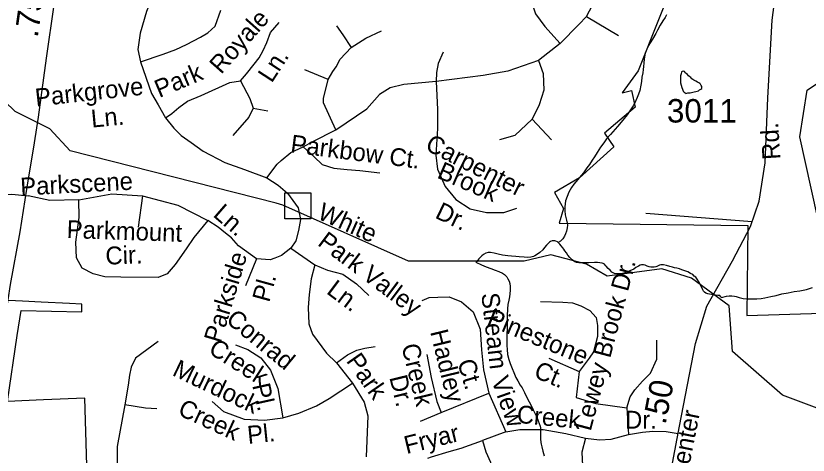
# Model space of a CAD drawing. Extents: x 2001466 to 2224147, y 644118 to 847247.
# Drawn here: x 2037800 to 2042019, y 736907 to 739248 of the extents above; entities that cross this region are included whole.
import ezdxf

# ---------------------------------------------------------------- set-up
doc = ezdxf.new("R2010")
doc.units = 0
for name, color, linetype in [('Exist Boundary Political City Limit New', 7, 'Continuous'), ('Exist Boundary Political City Limit New Hole', 7, 'Continuous'), ('Exist Hydrographic Creek Single Shore', 7, 'Continuous'), ('Exist Hydrographic Misc Water Feature', 7, 'Continuous'), ('Exist Road Non-System Structure Non-Sys Other Attributed CELL', 7, 'Continuous'), ('Exist Road Non-System Type 51', 7, 'Continuous'), ('Exist Road Non-System Type 51 Label', 7, 'Continuous'), ('Exist Road Primary NC Service Mileage Hundredths English Label', 7, 'Continuous'), ('Exist Road Primary NC UnDivided 4 Lane Attributed', 7, 'Continuous'), ('Exist Road Secondary Mileage Hundredths English Label', 7, 'Continuous'), ('Exist Road Secondary Type 51 Attributed', 7, 'Continuous'), ('Exist Road Secondary Type 51 Label', 7, 'Continuous'), ('Exist Road Secondary Type 51 Number Label', 7, 'Continuous'), ('Map Preparation Boundary City Limit Buffer Line', 7, 'Continuous')]:
    doc.layers.add(name, color=color, linetype=linetype)

msp = doc.modelspace()

# ---------------------------------------------------------------- linework, layer by layer
at = {"layer": 'Exist Boundary Political City Limit New'}
msp.add_lwpolyline([(2038177.5, 736852), (2038166.4, 737211.3), (2037947.4, 737201.6), (2037756.2, 737193.1), (2037807.2, 737544.4), (2037827.4, 737677.8), (2038150.6, 737670.8), (2038150.5, 737711.8), (2038086.5, 737714.9), (2037935, 737721.9), (2037834.9, 737727.8), (2037684.4, 737734.4)], dxfattribs=at)
at = {"layer": 'Exist Boundary Political City Limit New Hole'}
for points in [[(2042337, 740803.7), (2041889.4, 740383.4), (2041713.8, 740395.6), (2041653.1, 740237.9), (2041622.8, 739892.3), (2041586.5, 739777.1), (2041628.9, 739722.5), (2041544, 739637.6), (2041531.9, 739583.1), (2041495.5, 739570.9), (2041428.9, 739583.1), (2041325.9, 739492.1), (2041113.8, 738955.4), (2041029, 738837.2), (2041077.4, 738849.3), (2041098.6, 738761.4), (2040935, 738621.9), (2040983.5, 738549.2), (2040801.8, 738385.4), (2040668.4, 738306.6), (2040716.9, 738221.8), (2040692.6, 738142.9), (2041698.5, 738130.8)], [(2042098.5, 738039.8), (2041974.5, 738603.8), (2042013.6, 738852.4), (2042068.1, 738888.8)], [(2041698.5, 738130.8), (2041692.5, 737651.8), (2042322.8, 737669.9)]]:
    msp.add_lwpolyline(points, dxfattribs=at)
at = {"layer": 'Exist Hydrographic Creek Single Shore'}
for points in [[(2039185.7, 738248.9), (2038089.1, 738528.5), (2037980.3, 738645.5), (2037797.1, 738737.8), (2037563.2, 738962.4), (2037354.2, 739068.4), (2037338.2, 739144.2), (2037155.1, 739167.8)], [(2040056.8, 737940.6), (2039890.1, 737940.5), (2039222.3, 738239.5), (2039185.7, 738248.9)], [(2043110.3, 735564.8), (2042993.2, 735787.1), (2042926.1, 735978.7), (2042926.1, 736228.1), (2042834.3, 736312), (2042800.2, 736496.4), (2042716.1, 736629.4), (2042408.2, 736780), (2042316.3, 736903.3), (2042283.3, 737002.5), (2042166.2, 737119.6), (2041882.2, 737227.1), (2041615.2, 737459), (2041598.2, 737702.1), (2041398.3, 737850.6), (2041239.1, 737899.7), (2040948.2, 737859.8), (2040839.3, 737924.4), (2040648.2, 737974.1), (2040506.3, 737941), (2040056.8, 737940.6)]]:
    msp.add_lwpolyline(points, dxfattribs=at)
at = {"layer": 'Exist Hydrographic Misc Water Feature'}
for points in [[(2041265.4, 739252.5), (2041257.4, 739238.5), (2041245.5, 739220.5), (2041231.4, 739198.4), (2041217.4, 739172.4), (2041207.6, 739154.4), (2041189.5, 739124.3), (2041177.6, 739104.3), (2041169.6, 739090.3), (2041159.8, 739070.3), (2041151.8, 739048.3), (2041145.9, 739018.3), (2041143.8, 738996.3), (2041141.8, 738978.3), (2041139.9, 738962.3), (2041137.9, 738944.3), (2041134, 738920.3), (2041132.1, 738898.3), (2041128, 738878.3), (2041122.1, 738850.3), (2041116.1, 738830.3), (2041108.1, 738812.2), (2041096.2, 738784.3), (2041086.4, 738768.2), (2041072.2, 738746.2), (2041054.4, 738720.2), (2041032.5, 738692.1), (2041004.4, 738658.1)], [(2041429.8, 738894.9), (2041420, 738898.9), (2041410, 738904.8), (2041399.9, 738912.8), (2041394, 738918.8), (2041388, 738922.8), (2041381.9, 738928.7), (2041375.9, 738934.7), (2041370, 738940.7), (2041365.9, 738944.8), (2041359.9, 738950.8), (2041353.8, 738952.7), (2041348, 738950.7), (2041343.9, 738948.7), (2041341.9, 738938.7), (2041340, 738928.7), (2041340, 738918.7), (2041340, 738908.7), (2041340, 738900.7), (2041340, 738890.7), (2041342.1, 738878.7), (2041346, 738866.7), (2041350.1, 738856.7), (2041354, 738846.7), (2041358.1, 738840.7), (2041364, 738836.7), (2041368.1, 738834.7), (2041378, 738836.7), (2041390.1, 738836.8), (2041404, 738840.8), (2041412, 738842.8), (2041420, 738844.8), (2041428, 738846.8), (2041434.2, 738848.8), (2041440.1, 738852.8), (2041448.1, 738856.9), (2041452, 738860.9), (2041452, 738864.9), (2041452, 738870.9), (2041450.1, 738876.9), (2041445.8, 738882.9), (2041441.9, 738886.9), (2041436, 738890.9), (2041429.8, 738894.9)], [(2041004.4, 738658.1), (2040978.5, 738630.1), (2040966.6, 738616.1), (2040944.5, 738592), (2040930.8, 738572), (2040912.7, 738547.9), (2040894.9, 738519.9), (2040880.9, 738495.8), (2040868.8, 738477.9), (2040854.9, 738455.9), (2040840.9, 738437.8), (2040822.9, 738411.8), (2040771, 738351.6), (2040759.1, 738333.7), (2040745.2, 738307.7), (2040735.1, 738285.6), (2040727.3, 738261.6), (2040723.2, 738229.6), (2040723.2, 738209.6), (2040725.5, 738187.6), (2040731.4, 738159.7), (2040735.5, 738143.7), (2040737.6, 738131.7), (2040735.5, 738117.7), (2040731.6, 738099.7), (2040727.5, 738085.6), (2040721.6, 738073.6), (2040711.8, 738059.6), (2040699.7, 738047.6), (2040687.8, 738039.6)], [(2040687.8, 738039.6), (2040683.7, 738043.6), (2040675.7, 738047.6), (2040669.7, 738049.6), (2040663.8, 738049.6), (2040655.8, 738049.6), (2040647.8, 738045.5), (2040641.6, 738041.5), (2040633.6, 738033.5), (2040625.6, 738025.5), (2040615.8, 738013.4), (2040605.7, 738001.4), (2040589.8, 737987.4), (2040577.9, 737977.3), (2040563.9, 737969.3), (2040555.9, 737965.3), (2040541.8, 737961.3), (2040525.8, 737959.3), (2040505.9, 737961.2), (2040479.8, 737963.2), (2040461.8, 737965.2), (2040439.9, 737967.1), (2040419.8, 737969.1), (2040391.9, 737973), (2040367.9, 737977), (2040347.8, 737982.9), (2040327.9, 737986.9), (2040315.8, 737986.9), (2040301.9, 737982.9), (2040289.8, 737976.9), (2040282, 737968.8), (2040266, 737952.8), (2040253.9, 737938.8), (2040250, 737934.8)], [(2041558, 737747.3), (2041554.1, 737751.3), (2041548.2, 737757.2), (2041538.1, 737757.2), (2041526, 737759.2), (2041514.1, 737761.2), (2041504.1, 737763.2), (2041494, 737765.1), (2041484, 737767.1), (2041474.1, 737769.1), (2041466.1, 737775.1), (2041462, 737781), (2041458.1, 737787), (2041454, 737797), (2041448.1, 737809), (2041441.9, 737821.1), (2041436, 737831.1), (2041428, 737845), (2041420, 737855), (2041412, 737861), (2041404, 737868.9), (2041391.9, 737874.9), (2041378, 737882.9), (2041361.8, 737888.8), (2041345.8, 737894.8), (2041333.9, 737898.8), (2041319.7, 737902.8), (2041307.8, 737904.7), (2041295.7, 737908.7), (2041281.8, 737912.7), (2041263.8, 737916.7), (2041247.8, 737920.7), (2041239.8, 737920.6), (2041233.8, 737920.6), (2041227.9, 737918.6), (2041213.7, 737912.6), (2041207.8, 737910.5), (2041199.8, 737908.5), (2041193.8, 737908.5), (2041181.7, 737908.5), (2041171.9, 737910.5), (2041161.8, 737914.5), (2041151.8, 737918.5), (2041141.8, 737920.4), (2041131.9, 737920.4), (2041123.9, 737918.4), (2041115.9, 737914.4), (2041102, 737906.4), (2041089.9, 737898.4), (2041070, 737888.3), (2041049.9, 737880.3), (2041030, 737874.2), (2041012, 737872.2), (2040999.9, 737872.2), (2040988, 737874.2), (2040980, 737878.2), (2040974, 737882.1), (2040964, 737892.1), (2040953.9, 737902.1), (2040943.9, 737914.1), (2040940, 737918.1), (2040933.8, 737924.1), (2040927.9, 737928.1), (2040921.7, 737930.1), (2040909.8, 737932), (2040897.7, 737934), (2040881.7, 737934), (2040851.8, 737931.9), (2040833.8, 737931.9), (2040813.9, 737931.9), (2040797.9, 737931.8), (2040785.8, 737933.8), (2040775.7, 737937.7), (2040769.8, 737941.7), (2040761.8, 737947.7), (2040749.9, 737959.7), (2040739.8, 737971.7), (2040731.9, 737985.7), (2040723.9, 737995.7), (2040717.7, 738003.7), (2040711.8, 738011.6), (2040703.8, 738021.6), (2040695.8, 738031.6), (2040687.8, 738039.6)], [(2040250, 737934.8), (2040279.9, 737920.8), (2040303.9, 737910.8), (2040329.9, 737900.9), (2040352.1, 737893), (2040372, 737884.9), (2040392.1, 737877.1), (2040402.1, 737869.1), (2040414, 737857.1), (2040420.2, 737847.1), (2040426.1, 737833.1), (2040430.2, 737821.1), (2040432.3, 737805.1), (2040432.3, 737785.1), (2040430.2, 737767.1), (2040428.4, 737751.1), (2040424.3, 737733.1), (2040420.4, 737709.1), (2040418.5, 737687.1), (2040416.5, 737649.1), (2040416.5, 737613.1), (2040416.5, 737581.1), (2040414.6, 737551.1), (2040414.6, 737521.1), (2040414.8, 737491.1), (2040416.9, 737469.2), (2040418.7, 737443.2), (2040424.9, 737417.2), (2040432.9, 737395.2), (2040442.9, 737369.2), (2040451.1, 737347.2), (2040463, 737321.2), (2040473.1, 737303.3), (2040485.2, 737279.3), (2040495.2, 737265.3), (2040509.2, 737241.3), (2040523.3, 737211.3), (2040533.4, 737191.4), (2040545.3, 737167.4), (2040555.5, 737147.5), (2040565.6, 737127.5), (2040573.6, 737109.5), (2040581.5, 737089.5), (2040591.6, 737061.6), (2040593.6, 737051.5), (2040593.6, 737039.5), (2040593.6, 737019.5), (2040593.6, 736993.5), (2040595.7, 736973.5), (2040597.7, 736965.5), (2040601.6, 736951.5), (2040605.7, 736927.6), (2040613.7, 736903.6)], [(2041558, 737747.3), (2041584, 737753.3), (2041598, 737755.4), (2041612.1, 737755.4), (2041626.1, 737753.4), (2041636.1, 737751.4), (2041652.1, 737747.4), (2041672, 737741.5), (2041690.1, 737739.5), (2041706.1, 737739.6), (2041746, 737739.6), (2041768, 737741.7), (2041788.1, 737745.7), (2041820.1, 737751.8), (2041848.2, 737757.8), (2041878.1, 737765.9), (2041912.1, 737771.9), (2041943.9, 737778), (2041973.9, 737782.1), (2042009.9, 737790.1), (2042041.9, 737800.2)]]:
    msp.add_lwpolyline(points, dxfattribs=at)
at = {"layer": 'Exist Road Non-System Structure Non-Sys Other Attributed CELL'}
msp.add_lwpolyline([(2039231.7, 738304.6), (2039370.7, 738304.6), (2039370.7, 738165.5), (2039231.7, 738165.5)], close=True, dxfattribs=at)
at = {"layer": 'Exist Road Non-System Type 51'}
for p, q in [((2039462.2, 738907.9), (2039338.9, 738960.9)), ((2039504, 738640.4), (2039668.4, 738752)), ((2038474.2, 738288.6), (2038451.6, 738122.4)), ((2041720.5, 738150.3), (2041154.6, 738194.2)), ((2039264.8, 738009), (2039391.7, 737920.8)), ((2039081, 737953.5), (2039023.1, 737809.9)), ((2040638.9, 737424.4), (2040799.9, 737353)), ((2040064.6, 737133.2), (2040319.3, 737237.2)), ((2038379.6, 737174), (2038339.3, 736952.3)), ((2041052.6, 737159.7), (2041062.8, 737016.9)), ((2039124.2, 737094), (2039222, 737106.2)), ((2039954.5, 737088.3), (2040064.6, 737133.2))]:
    msp.add_line(p, q, dxfattribs=at)
for points in [[(2038545.7, 739520.2), (2038548.3, 739409.3), (2038495.4, 739270.8), (2038462.7, 739154.9), (2038450.1, 739069.2), (2038463.6, 739002.2)], [(2040838, 739244.3), (2040884.8, 739331.2), (2040924.8, 739424.8), (2040941.5, 739495)], [(2040540.8, 739341.2), (2040567.5, 739257.7), (2040617.6, 739190.8), (2040697.7, 739100.6)], [(2038782.4, 739134.7), (2038822.7, 739157.4), (2038860.5, 739192.7), (2038890.7, 739278.3)], [(2039136.4, 739105.5), (2039156.6, 739159.4), (2039201.9, 739212.3)], [(2040697.7, 739100.6), (2040797.9, 739200.9), (2040838, 739244.3)], [(2040838, 739244.3), (2041008.3, 739144)], [(2039507.6, 739195.2), (2039540.3, 739147.3), (2039585.6, 739079.3)], [(2038463.6, 739002.2), (2038583.5, 739044), (2038651.5, 739069.2), (2038709.4, 739094.4), (2038782.4, 739134.7)], [(2039585.6, 739079.3), (2039663.7, 739129.7), (2039746.8, 739167.5)], [(2038995.4, 738901.4), (2039028.2, 738939.2), (2039068.4, 738989.6), (2039096.1, 739024.9), (2039116.3, 739062.6), (2039136.4, 739105.5)], [(2040697.7, 739100.6), (2040582.6, 739010.6)], [(2039505, 738976), (2039527.7, 739016.3), (2039585.6, 739079.3)], [(2040075.6, 739053.6), (2040047.9, 738993.1), (2040040.3, 738945.2), (2040037.8, 738897.4)], [(2038463.6, 739002.2), (2038522.1, 738833.4), (2038557.3, 738772.9), (2038597.6, 738704.9)], [(2040582.6, 739010.6), (2040419.6, 738953.5), (2040289.2, 738929.1), (2040037.8, 738897.4)], [(2040582.6, 739010.6), (2040607.1, 738941.3), (2040611.2, 738851.6), (2040586.7, 738774.1), (2040550, 738696.6)], [(2039462.2, 738907.9), (2039487.4, 738950.8), (2039505, 738976)], [(2038597.6, 738704.9), (2038630.3, 738727.5), (2038668.1, 738760.3), (2038713.4, 738793.1), (2038786.4, 738823.3), (2038940, 738892.3), (2038995.4, 738901.4)], [(2038995.4, 738901.4), (2039045.8, 738806.7), (2039063.4, 738756.3), (2039040.8, 738708.4), (2038955.1, 738610.1)], [(2039504, 738640.4), (2039438.6, 738784), (2039438.6, 738806.7), (2039462.2, 738907.9)], [(2040037.8, 738897.4), (2039866.6, 738882.2), (2039793.6, 738864.6), (2039735.7, 738829.3), (2039668.4, 738752)], [(2040037.8, 738897.4), (2040044.6, 738749.6), (2040044.6, 738647.6), (2040036.4, 738504.9), (2040044.6, 738431.5), (2040085.3, 738337.6), (2040142.4, 738268.3), (2040219.9, 738219.4), (2040305.5, 738199), (2040399.2, 738199), (2040468.5, 738223.4)], [(2039063.4, 738756.3), (2039141.5, 738741.2)], [(2038597.6, 738704.9), (2038640.4, 738648.4), (2038680.7, 738610.6), (2038733.6, 738572.8), (2038796.5, 738527.5)], [(2040550, 738696.6), (2040456.3, 738610.9), (2040374.7, 738586.4)], [(2040550, 738696.6), (2040651.9, 738586.4)], [(2039330.3, 738549.7), (2039380.7, 738577.4), (2039504, 738640.4)], [(2039136.4, 738383.9), (2039191.8, 738456.9), (2039212, 738477.1), (2039264.8, 738519.9), (2039330.3, 738549.7)], [(2039330.3, 738549.7), (2039388.2, 738496.8), (2039431, 738456.4), (2039494, 738436.8), (2039564.5, 738429.2), (2039632.4, 738424.2), (2039738.2, 738411.6)], [(2038796.5, 738527.5), (2038912.3, 738467), (2039018.1, 738429.2), (2039136.4, 738383.9)], [(2039136.4, 738383.9), (2039196.9, 738346.1), (2039247.2, 738303.3), (2039302.6, 738225.2)], [(2037630.5, 738291.5), (2037778.4, 738297.6), (2037866, 738288.5)], [(2038134.6, 738267.4), (2037980.7, 738264.3), (2037866, 738288.5)], [(2038134.6, 738267.4), (2038310.6, 738298.7), (2038474.2, 738288.6)], [(2038474.2, 738288.6), (2038663.1, 738238.3), (2038821.7, 738157.6)], [(2038821.7, 738157.6), (2038747.2, 738066.9), (2038706.9, 738006.5), (2038649, 737923.3), (2038606.2, 737872.9), (2038558.3, 737852.8), (2038359.4, 737855.3), (2038273.8, 737857.8), (2038210.9, 737872.9), (2038153, 737903.2), (2038122.7, 737958.6), (2038120.2, 738041.7), (2038137.8, 738172.7), (2038134.6, 738267.4)], [(2039302.6, 738225.2), (2039315.2, 738162.2), (2039305.1, 738104.2), (2039290, 738048.8), (2039264.8, 738009), (2039214.5, 737971.2), (2039179.2, 737956.1), (2039154.1, 737948.5), (2039081, 737953.5)], [(2039081, 737953.5), (2038986.4, 738021.6), (2038947.6, 738064.4), (2038915.9, 738089.6), (2038878.1, 738122.4), (2038821.7, 738157.6)], [(2039391.7, 737920.8), (2039371.6, 737846.7), (2039361.5, 737763.6), (2039356.5, 737693), (2039360.6, 737606.7), (2039379, 737551.7), (2039454.3, 737450.2), (2039507.4, 737398.7), (2039593, 737289.8), (2039654.2, 737188.6), (2039674.1, 737115.9), (2039665.9, 736898.6)], [(2039391.7, 737920.8), (2039458.9, 737892.5), (2039540.3, 737870.4), (2039613.8, 737819.8), (2039678.8, 737756.8)], [(2039964.3, 737730.3), (2040001, 737746.6), (2040047.8, 737748.7)], [(2040047.8, 737748.7), (2040107, 737750.7), (2040172.2, 737724.2), (2040235.3, 737671.2), (2040272, 737577.4), (2040280.2, 737467.2), (2040290.8, 737361.6), (2040319.3, 737237.2)], [(2040594, 737726.2), (2040712.2, 737722.1), (2040763.2, 737718.1), (2040808, 737701.8), (2040856.9, 737677.3), (2040889.6, 737640.6), (2040897.7, 737597.7), (2040897.8, 737538.7), (2040875.3, 737457), (2040852.9, 737424.4), (2040799.9, 737353)], [(2038558.3, 737511.6), (2038437.5, 737423.4), (2038414.8, 737375.6), (2038404.7, 737332.7), (2038397.2, 737279.8), (2038379.6, 737174)], [(2038969.3, 737494.6), (2039034.5, 737470.1), (2039103.8, 737425.2), (2039156.8, 737359.1), (2039195.5, 737261.2), (2039222, 737106.2)], [(2039507.4, 737398.7), (2039566.5, 737441.5), (2039615.4, 737466), (2039658.2, 737476.2), (2039713.2, 737486.4)], [(2041052.6, 737159.7), (2041070.9, 737216.8), (2041095.4, 737255.5), (2041136.2, 737300.4), (2041179, 737343.2), (2041212.5, 737417.5), (2041212.5, 737519.3)], [(2039989.2, 737443.2), (2040011.6, 737320.8), (2040042.1, 737192.3), (2040064.6, 737133.2)], [(2040799.9, 737353), (2040783.6, 737214.7), (2040887.5, 737182.1), (2041052.6, 737159.7)], [(2039222, 737106.2), (2039307.6, 737130.7), (2039401.4, 737169.5), (2039468.6, 737208.2), (2039593, 737289.8)], [(2040319.3, 737237.2), (2040409, 737031.2), (2040284.7, 736985.1)], [(2038845, 737191.9), (2038906.1, 737138.9), (2039016.2, 737098.1), (2039124.2, 737094)], [(2038550.8, 737153.8), (2038490.3, 737156.4), (2038379.6, 737174)], [(2040409, 737031.2), (2040484.4, 737043.4), (2040608.7, 737043.4), (2040729, 737023), (2040832.9, 736996.5)], [(2041062.8, 737016.9), (2041136.2, 737028.8), (2041191.2, 737034.9), (2041262.5, 737032.8), (2041326.3, 737021.9)], [(2039993.2, 736890.1), (2040013.6, 736898.2), (2040107.4, 736926), (2040170.5, 736944.3), (2040284.7, 736985.1)], [(2040284.7, 736985.1), (2040303, 736923.9), (2040327.5, 736868.9), (2040351.9, 736768.1), (2040358, 736686.5), (2040356, 736568.3), (2040364.2, 736421.4), (2040376.4, 736339.8), (2040384.5, 736280.7), (2040413.1, 736197.1), (2040439.6, 736135.9)], [(2040832.9, 736996.5), (2040814.6, 736923.1), (2040818.6, 736815), (2040820.6, 736534.7), (2040795.6, 736409.6)], [(2040832.9, 736996.5), (2040908.3, 736988.4), (2040969.4, 736992.5), (2041062.8, 737016.9)], [(2038339.3, 736952.3), (2038339.3, 736585.7), (2038325.8, 736424.6)]]:
    msp.add_lwpolyline(points, dxfattribs=at)
at = {"layer": 'Exist Road Primary NC UnDivided 4 Lane Attributed'}
msp.add_lwpolyline([(2037551.8, 736333.7), (2037583.5, 736551.4), (2037603.9, 736692.6), (2037636.6, 736926.5), (2037678.5, 737204.2), (2037733.5, 737571), (2037771.5, 737816.7), (2037822.2, 738096.4), (2037858.9, 738324.3), (2037899.5, 738571.3), (2037921.1, 738708.2), (2037964, 739022.6), (2038004.6, 739306.2), (2038080.9, 739821.3), (2038118.3, 740106.9), (2038176, 740519.8), (2038216.9, 740805.5), (2038222.5, 740845.3), (2038263.8, 741208.9), (2038319.1, 741664.8)], dxfattribs=at)
at = {"layer": 'Exist Road Secondary Type 51 Attributed'}
msp.add_lwpolyline([(2041885.6, 734307), (2041876, 734448.7), (2041855.1, 734757.9), (2041800.4, 734973.7), (2041739.2, 735092.9), (2041668.4, 735179.8), (2041539.7, 735324.8), (2041401.3, 735491.4), (2041317.6, 735625.1), (2041262.9, 735805.5), (2041222.6, 736120.3), (2041208.2, 736371.5), (2041253.2, 736638.8), (2041333.7, 737060.8), (2041419, 737501.2), (2041478.5, 737700.9), (2041616.9, 737941.6), (2041711.8, 738125.2), (2041758.5, 738260.5), (2041790.7, 738464.2), (2041803.6, 738810.4), (2041827.7, 739225.1), (2041861.5, 739484.4)], dxfattribs=at)
at = {"layer": 'Map Preparation Boundary City Limit Buffer Line'}
for points in [[(2042337, 740803.7), (2041889.4, 740383.4), (2041713.8, 740395.6), (2041653.1, 740237.9), (2041622.8, 739892.3), (2041586.5, 739777.1), (2041628.9, 739722.5), (2041544, 739637.6), (2041531.9, 739583.1), (2041495.5, 739570.9), (2041428.9, 739583.1), (2041325.9, 739492.1), (2041113.8, 738955.4), (2041029, 738837.2), (2041077.4, 738849.3), (2041098.6, 738761.4), (2040935, 738621.9), (2040983.5, 738549.2), (2040801.8, 738385.4), (2040668.4, 738306.6), (2040716.9, 738221.8), (2040692.6, 738142.9), (2041698.5, 738130.8)], [(2042098.5, 738039.8), (2041974.5, 738603.8), (2042013.6, 738852.4), (2042068.1, 738888.8)], [(2041698.5, 738130.8), (2041692.5, 737651.8), (2042322.8, 737669.9)], [(2038177.5, 736852), (2038166.4, 737211.3), (2037947.4, 737201.6), (2037756.2, 737193.1), (2037807.2, 737544.4), (2037827.4, 737677.8), (2038150.6, 737670.8), (2038150.5, 737711.8), (2038086.5, 737714.9), (2037935, 737721.9), (2037834.9, 737727.8), (2037684.4, 737734.4)]]:
    msp.add_lwpolyline(points, dxfattribs=at)

# ---------------------------------------------------------------- texts
at = {"layer": 'Exist Road Non-System Type 51 Label'}
for s, rotation, p in [('Royale', 48.4705, (2038893, 738932.6)), ('Ln.', 56.9858, (2039162.1, 738886.3)), ('Park', 22.9038, (2038563.6, 738809.6)), ('Parkgrove', 6.3269, (2037907.7, 738764.3)), ('Ln.', 5.3523, (2038204.5, 738652.2)), ('Parkbow Ct.', 352.68, (2039258.9, 738521.1)), ('Carpenter', 333.1692, (2039973.8, 738537)), ('Brook', 336.5018, (2040037.6, 738386.6)), ('Parkscene', 3.0389, (2037825.9, 738289.9)), ('Ln.', 319.074, (2038845, 738182.5)), ('White', 335.877, (2039399.8, 738169.2)), ('Dr.', 334.4863, (2040026.7, 738173.4)), ('Parkmount', 358.0864, (2038069.6, 738064)), ('Park Valley', 323.1097, (2039401.5, 738029)), ('Cir.', 1.9968, (2038278.5, 737921.8)), ('Parkside', 73.2343, (2038890.5, 737499.5)), ('Lewey Brook Dr.', 75.0779, (2040860.5, 737030.7)), ('Pl.', 74.571, (2039148.6, 737717.1)), ('Ln.', 323.1097, (2039449.1, 737771.9)), ('Stream', 276.5845, (2040278.2, 737767.2)), ('Conrad', 320.6292, (2038913, 737618.8)), ('Pinestone', 337.467, (2040302.1, 737602.3)), ('Hadley', 283.6819, (2040005.5, 737564.5)), ('Creek', 327.4442, (2038819.5, 737454.2)), ('Creek', 283.6819, (2039852.5, 737489.4)), ('Park', 304.7266, (2039556.1, 737409.2)), ('Murdock', 334.5179, (2038627.6, 737334.2)), ('Ct.', 286.5632, (2040149.8, 737403.4)), ('Ct.', 337.467, (2040552.3, 737323.5)), ('Dr.', 283.6819, (2039788.4, 737321.7)), ('View', 289.488, (2040330.6, 737307.7)), ('Pl.', 282.6127, (2039058.3, 737279.2)), ('Creek', 335.196, (2038656.7, 737123.9)), ('Creek', 354.2859, (2040464.4, 737079.7)), ('Pl.', 5.7993, (2039036.9, 736966.8)), ('Fryar', 13.8333, (2039880.2, 736912.2))]:
    msp.add_text(s, height=95, rotation=rotation, dxfattribs=at).set_placement(p)
msp.add_text('Dr.', height=95, dxfattribs=at).set_placement((2041043.9, 737048))
at = {"layer": 'Exist Road Primary NC Service Mileage Hundredths English Label'}
msp.add_text('.75', height=125, rotation=81.8555, dxfattribs=at).set_placement((2037916, 739128.4))
at = {"layer": 'Exist Road Secondary Mileage Hundredths English Label'}
msp.add_text('.50', height=125, rotation=78.8204, dxfattribs=at).set_placement((2041259.4, 737065.8))
at = {"layer": 'Exist Road Secondary Type 51 Label'}
for s, rotation, p in [('Rd.', 93.6567, (2041871.3, 738483.9)), ('Carpenter', 78.8204, (2041334.1, 736582.6))]:
    msp.add_text(s, height=95, rotation=rotation, dxfattribs=at).set_placement(p)
at = {"layer": 'Exist Road Secondary Type 51 Number Label'}
msp.add_text('3011', height=125, dxfattribs=at).set_placement((2041266.9, 738679.3))

doc.saveas('drawing.dxf')
